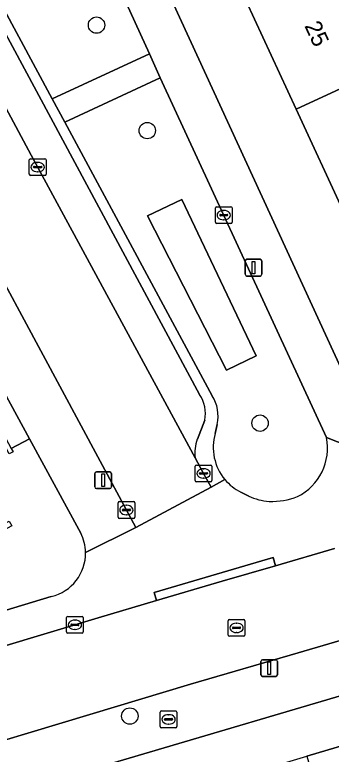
# Model space of a CAD drawing. Extents: x 162523 to 163266, y 381230 to 382050.
# Drawn here: x 162791.88 to 162810.8, y 381795.12 to 381839.24 of the extents above; entities that cross this region are included whole.
import ezdxf

# ---------------------------------------------------------------- set-up
doc = ezdxf.new("R2010")
doc.units = 0
for name, color, linetype in [('IMGEO_Boom', 7, 'Continuous'), ('IMGEO_Brandkraan', 7, 'Continuous'), ('IMGEO_Erf', 7, 'Continuous'), ('IMGEO_Groenvoorziening', 7, 'Continuous'), ('IMGEO_Kolk', 7, 'Continuous'), ('IMGEO_Lichtmast', 7, 'Continuous'), ('IMGEO_Pand', 7, 'Continuous'), ('IMGEO_Pand_nummerreeks', 7, 'Continuous'), ('IMGEO_Parkeervlak_open', 7, 'Continuous'), ('IMGEO_Rijbaan_lokaal_open', 7, 'Continuous'), ('IMGEO_Rioolput', 7, 'Continuous'), ('IMGEO_Voetpad_open', 7, 'Continuous')]:
    doc.layers.add(name, color=color, linetype=linetype)

msp = doc.modelspace()

# ---------------------------------------------------------------- linework, layer by layer
at = {"layer": 'IMGEO_Boom'}
for centre in [(162796.771, 381838.623), (162799.803, 381832.332), (162806.542, 381814.873), (162798.76, 381797.395)]:
    msp.add_circle(centre, 0.489, dxfattribs=at)
at = {"layer": 'IMGEO_Brandkraan'}
for p, q in [((162800.577, 381796.773), (162800.577, 381797.625)), ((162800.652, 381797.699), (162801.504, 381797.699)), ((162801.065, 381797.479), (162801.09, 381797.479)), ((162801.578, 381797.625), (162801.578, 381796.773)), ((162800.836, 381797.193), (162800.836, 381797.205)), ((162801.274, 381797.156), (162800.876, 381797.156)), ((162800.879, 381797.242), (162801.277, 381797.242)), ((162801.32, 381797.205), (162801.32, 381797.193)), ((162801.504, 381796.699), (162800.652, 381796.699)), ((162801.088, 381796.919), (162801.063, 381796.919))]:
    msp.add_line(p, q, dxfattribs=at)
for points in [[(162800.577, 381796.773), (162800.577, 381797.625)], [(162800.652, 381797.699), (162801.504, 381797.699)], [(162801.578, 381797.625), (162801.578, 381796.773)], [(162801.504, 381796.699), (162800.652, 381796.699)]]:
    msp.add_lwpolyline(points, dxfattribs=at)
for centre, radius, start, end in [((162800.654, 381797.623), 0.0765, 91.552, 178.448), ((162800.654, 381797.623), 0.0765, 91.552, 178.448), ((162801.502, 381797.623), 0.0765, 1.552, 88.448), ((162801.502, 381797.623), 0.0765, 1.552, 88.448), ((162800.876, 381797.202), 0.0403, 85.8775, 175.7526), ((162800.873, 381797.192), 0.0366, 178.938, 274.7102), ((162801.277, 381797.199), 0.043, 264.8664, 352.4533), ((162801.281, 381797.204), 0.0386, 1.7309, 96.639), ((162800.654, 381796.775), 0.0765, 181.552, 268.448), ((162800.654, 381796.775), 0.0765, 181.552, 268.448), ((162801.502, 381796.775), 0.0765, 271.552, 358.448), ((162801.502, 381796.775), 0.0765, 271.552, 358.448)]:
    msp.add_arc(centre, radius, start, end, dxfattribs=at)
for centre, major_axis, ratio, start_param, end_param in [((162801.064, 381797.199), (-0.387, 0.002), 0.722429, 4.712389, 7.853982), ((162801.089, 381797.199), (-0.39, 0.002), 0.717154, 1.570796, 4.712389)]:
    msp.add_ellipse(centre, major_axis=major_axis, ratio=ratio, start_param=start_param, end_param=end_param, dxfattribs=at)
at = {"layer": 'IMGEO_Erf'}
for points in [[(162794.003, 381865.339), (162790.969, 381871.887), (162788.006, 381878.281), (162785.079, 381884.597), (162782.148, 381890.922), (162779.218, 381897.246), (162776.311, 381903.518), (162773.328, 381909.955), (162770.526, 381916.002), (162767.041, 381914.342), (162813.9, 381812.685), (162814.485, 381811.161)], [(162815.393, 381810.803), (162818.797, 381811.72), (162822.323, 381812.834), (162820.843, 381816.027), (162817.848, 381814.639), (162818.068, 381814.17), (162817.778, 381814.034), (162817.581, 381814.459), (162814.553, 381820.994), (162811.599, 381827.368), (162808.707, 381833.608), (162805.721, 381840.052), (162802.771, 381846.419), (162799.852, 381852.718), (162796.914, 381859.058), (162794.003, 381865.339)], [(162795.826, 381808.308), (162792.763, 381813.94), (162791.67, 381813.368), (162791.781, 381813.161), (162791.549, 381813.036), (162791.362, 381813.383), (162789.415, 381812.336), (162791.272, 381808.884), (162791.546, 381809.031), (162791.702, 381808.74), (162783.018, 381804.07), (162780.697, 381808.385), (162784.149, 381810.242), (162781.063, 381815.98), (162777.748, 381822.145), (162775.034, 381820.686), (162771.698, 381826.84), (162771.863, 381826.929), (162768.548, 381833.093), (162765.232, 381839.258), (162767.802, 381840.64), (162764.487, 381846.805)], [(162753.896, 381840.866), (162755.649, 381837.611), (162757.933, 381838.953), (162759.549, 381836.205), (162761.175, 381833.439), (162761.39, 381833.074), (162759.052, 381831.7), (162762.568, 381825.59), (162762.668, 381825.648), (162764.916, 381826.933), (162766.485, 381824.134), (162768.002, 381821.543), (162768.301, 381821.021), (162765.98, 381819.663), (162769.587, 381813.396), (162771.944, 381814.761), (162773.569, 381811.953), (162775.314, 381808.939), (162772.957, 381807.575), (162773.831, 381805.989), (162775.038, 381802.563), (162776.456, 381799.2), (162794.067, 381804.538)], [(162837.328, 381806.26), (162774.54, 381787.759), (162775.329, 381784.916), (162782.237, 381786.963), (162789.051, 381788.983), (162795.632, 381790.933), (162802.348, 381792.923), (162809.339, 381794.995), (162815.844, 381796.923)]]:
    msp.add_lwpolyline(points, dxfattribs=at)
msp.add_lwpolyline([(162745.066, 381900.034), (162748.419, 381893.798), (162751.735, 381887.632), (162755.05, 381881.467), (162758.365, 381875.302), (162761.68, 381869.137), (162764.996, 381862.972), (162768.311, 381856.807), (162771.626, 381850.642), (162774.941, 381844.476), (162778.257, 381838.311), (162781.572, 381832.146), (162784.887, 381825.982), (162788.202, 381819.816), (162791.67, 381813.368), (162792.763, 381813.94), (162777.492, 381842.022), (162746.054, 381900.628)], close=True, dxfattribs=at)
for centre, radius, start, end in [((162793.484, 381807.108), 2.631, 1.084, 27.1291), ((162793.482, 381807.105), 2.633, 282.828, 1.144)]:
    msp.add_arc(centre, radius, start, end, dxfattribs=at)
at = {"layer": 'IMGEO_Groenvoorziening'}
for points in [[(162794.115, 381834.218), (162799.932, 381836.912), (162789.094, 381860.53), (162781.865, 381856.968)], [(162804.536, 381818.026), (162806.302, 381818.885), (162801.868, 381828.226), (162799.822, 381827.253)], [(162799.822, 381827.253), (162801.868, 381828.226), (162806.302, 381818.885), (162804.536, 381818.026)]]:
    msp.add_lwpolyline(points, close=True, dxfattribs=at)
for points in [[(162800.57, 381835.472), (162794.87, 381832.83), (162803.684, 381816.507)], [(162810.522, 381814.015), (162800.57, 381835.472)], [(162803.978, 381814.803), (162803.87, 381814.264)], [(162805.386, 381810.762), (162805.869, 381810.523)]]:
    msp.add_lwpolyline(points, dxfattribs=at)
for centre, radius, start, end in [((162801.768, 381815.299), 2.265, 347.3538, 32.2245), ((162806.716, 381813.417), 2.97, 163.4231, 220.0504), ((162807.314, 381813.404), 3.266, 296.8703, 10.7827), ((162806.73, 381813.435), 2.991, 220.1452, 243.3099), ((162807.297, 381813.529), 3.328, 244.588, 266.2741), ((162807.26, 381814.432), 4.227, 267.5798, 291.2252)]:
    msp.add_arc(centre, radius, start, end, dxfattribs=at)
at = {"layer": 'IMGEO_Kolk'}
for p, q in [((162792.753, 381829.728), (162792.753, 381830.58)), ((162792.828, 381830.654), (162793.68, 381830.654)), ((162793.754, 381830.58), (162793.754, 381829.728)), ((162793.012, 381830.148), (162793.012, 381830.16)), ((162793.45, 381830.111), (162793.052, 381830.111)), ((162793.055, 381830.197), (162793.453, 381830.197)), ((162793.241, 381830.434), (162793.266, 381830.434)), ((162793.496, 381830.16), (162793.496, 381830.148)), ((162793.68, 381829.654), (162792.828, 381829.654)), ((162793.264, 381829.874), (162793.239, 381829.874)), ((162803.872, 381826.862), (162803.872, 381827.714)), ((162803.947, 381827.788), (162804.799, 381827.788)), ((162804.36, 381827.568), (162804.385, 381827.568)), ((162804.873, 381827.714), (162804.873, 381826.862)), ((162804.131, 381827.282), (162804.131, 381827.294)), ((162804.569, 381827.245), (162804.171, 381827.245)), ((162804.174, 381827.331), (162804.572, 381827.331)), ((162804.383, 381827.008), (162804.358, 381827.008)), ((162804.615, 381827.294), (162804.615, 381827.282)), ((162804.799, 381826.788), (162803.947, 381826.788)), ((162802.665, 381811.448), (162802.665, 381812.3)), ((162802.74, 381812.374), (162803.592, 381812.374)), ((162803.153, 381812.154), (162803.178, 381812.154)), ((162803.666, 381812.3), (162803.666, 381811.448)), ((162802.924, 381811.868), (162802.924, 381811.88)), ((162803.362, 381811.831), (162802.964, 381811.831)), ((162802.967, 381811.917), (162803.365, 381811.917)), ((162803.176, 381811.594), (162803.151, 381811.594)), ((162803.408, 381811.88), (162803.408, 381811.868)), ((162803.592, 381811.374), (162802.74, 381811.374)), ((162798.057, 381809.265), (162798.057, 381810.117)), ((162798.132, 381810.191), (162798.984, 381810.191)), ((162798.545, 381809.971), (162798.57, 381809.971)), ((162799.058, 381810.117), (162799.058, 381809.265)), ((162798.316, 381809.685), (162798.316, 381809.697)), ((162798.754, 381809.648), (162798.356, 381809.648)), ((162798.359, 381809.734), (162798.757, 381809.734)), ((162798.568, 381809.411), (162798.543, 381809.411)), ((162798.8, 381809.697), (162798.8, 381809.685)), ((162798.984, 381809.191), (162798.132, 381809.191)), ((162794.977, 381802.417), (162794.977, 381803.269)), ((162795.052, 381803.343), (162795.904, 381803.343)), ((162795.978, 381803.269), (162795.978, 381802.417)), ((162795.236, 381802.837), (162795.236, 381802.849)), ((162795.674, 381802.8), (162795.276, 381802.8)), ((162795.279, 381802.886), (162795.677, 381802.886)), ((162795.465, 381803.123), (162795.49, 381803.123)), ((162795.72, 381802.849), (162795.72, 381802.837)), ((162795.904, 381802.343), (162795.052, 381802.343)), ((162795.488, 381802.563), (162795.463, 381802.563))]:
    msp.add_line(p, q, dxfattribs=at)
for points in [[(162792.753, 381829.728), (162792.753, 381830.58)], [(162792.828, 381830.654), (162793.68, 381830.654)], [(162793.754, 381830.58), (162793.754, 381829.728)], [(162793.68, 381829.654), (162792.828, 381829.654)], [(162803.872, 381826.862), (162803.872, 381827.714)], [(162803.947, 381827.788), (162804.799, 381827.788)], [(162804.873, 381827.714), (162804.873, 381826.862)], [(162804.799, 381826.788), (162803.947, 381826.788)], [(162802.665, 381811.448), (162802.665, 381812.3)], [(162802.74, 381812.374), (162803.592, 381812.374)], [(162803.666, 381812.3), (162803.666, 381811.448)], [(162803.592, 381811.374), (162802.74, 381811.374)], [(162798.057, 381809.265), (162798.057, 381810.117)], [(162798.132, 381810.191), (162798.984, 381810.191)], [(162799.058, 381810.117), (162799.058, 381809.265)], [(162798.984, 381809.191), (162798.132, 381809.191)], [(162794.977, 381802.417), (162794.977, 381803.269)], [(162795.052, 381803.343), (162795.904, 381803.343)], [(162795.978, 381803.269), (162795.978, 381802.417)], [(162795.904, 381802.343), (162795.052, 381802.343)]]:
    msp.add_lwpolyline(points, dxfattribs=at)
for centre, radius, start, end in [((162792.83, 381830.578), 0.0765, 91.552, 178.448), ((162792.83, 381830.578), 0.0765, 91.552, 178.448), ((162793.678, 381830.578), 0.0765, 1.552, 88.448), ((162793.678, 381830.578), 0.0765, 1.552, 88.448), ((162793.052, 381830.157), 0.0403, 85.8775, 175.7526), ((162793.049, 381830.147), 0.0366, 178.938, 274.7102), ((162793.453, 381830.154), 0.043, 264.8664, 352.4533), ((162793.457, 381830.159), 0.0386, 1.7309, 96.639), ((162792.83, 381829.73), 0.0765, 181.552, 268.448), ((162792.83, 381829.73), 0.0765, 181.552, 268.448), ((162793.678, 381829.73), 0.0765, 271.552, 358.448), ((162793.678, 381829.73), 0.0765, 271.552, 358.448), ((162803.949, 381827.712), 0.0765, 91.552, 178.448), ((162803.949, 381827.712), 0.0765, 91.552, 178.448), ((162804.797, 381827.712), 0.0765, 1.552, 88.448), ((162804.797, 381827.712), 0.0765, 1.552, 88.448), ((162804.171, 381827.291), 0.0403, 85.8775, 175.7526), ((162804.168, 381827.281), 0.0366, 178.938, 274.7102), ((162804.572, 381827.288), 0.043, 264.8664, 352.4533), ((162804.576, 381827.293), 0.0386, 1.7309, 96.639), ((162803.949, 381826.864), 0.0765, 181.552, 268.448), ((162803.949, 381826.864), 0.0765, 181.552, 268.448), ((162804.797, 381826.864), 0.0765, 271.552, 358.448), ((162804.797, 381826.864), 0.0765, 271.552, 358.448), ((162802.742, 381812.298), 0.0765, 91.552, 178.448), ((162802.742, 381812.298), 0.0765, 91.552, 178.448), ((162803.59, 381812.298), 0.0765, 1.552, 88.448), ((162803.59, 381812.298), 0.0765, 1.552, 88.448), ((162802.964, 381811.877), 0.0403, 85.8775, 175.7526), ((162802.961, 381811.867), 0.0366, 178.938, 274.7102), ((162803.365, 381811.874), 0.043, 264.8664, 352.4533), ((162803.369, 381811.879), 0.0386, 1.7309, 96.639), ((162802.742, 381811.45), 0.0765, 181.552, 268.448), ((162802.742, 381811.45), 0.0765, 181.552, 268.448), ((162803.59, 381811.45), 0.0765, 271.552, 358.448), ((162803.59, 381811.45), 0.0765, 271.552, 358.448), ((162798.134, 381810.115), 0.0765, 91.552, 178.448), ((162798.134, 381810.115), 0.0765, 91.552, 178.448), ((162798.982, 381810.115), 0.0765, 1.552, 88.448), ((162798.982, 381810.115), 0.0765, 1.552, 88.448), ((162798.356, 381809.694), 0.0403, 85.8775, 175.7526), ((162798.353, 381809.684), 0.0366, 178.938, 274.7102), ((162798.757, 381809.691), 0.043, 264.8664, 352.4533), ((162798.761, 381809.696), 0.0386, 1.7309, 96.639), ((162798.134, 381809.267), 0.0765, 181.552, 268.448), ((162798.134, 381809.267), 0.0765, 181.552, 268.448), ((162798.982, 381809.267), 0.0765, 271.552, 358.448), ((162798.982, 381809.267), 0.0765, 271.552, 358.448), ((162795.054, 381803.267), 0.0765, 91.552, 178.448), ((162795.054, 381803.267), 0.0765, 91.552, 178.448), ((162795.902, 381803.267), 0.0765, 1.552, 88.448), ((162795.902, 381803.267), 0.0765, 1.552, 88.448), ((162795.276, 381802.846), 0.0403, 85.8775, 175.7526), ((162795.273, 381802.836), 0.0366, 178.938, 274.7102), ((162795.677, 381802.843), 0.043, 264.8664, 352.4533), ((162795.681, 381802.848), 0.0386, 1.7309, 96.639), ((162795.054, 381802.419), 0.0765, 181.552, 268.448), ((162795.054, 381802.419), 0.0765, 181.552, 268.448), ((162795.902, 381802.419), 0.0765, 271.552, 358.448), ((162795.902, 381802.419), 0.0765, 271.552, 358.448)]:
    msp.add_arc(centre, radius, start, end, dxfattribs=at)
for centre, major_axis, ratio, start_param, end_param in [((162793.24, 381830.154), (-0.387, 0.002), 0.722429, 4.712389, 7.853982), ((162793.265, 381830.154), (-0.39, 0.002), 0.717154, 1.570796, 4.712389), ((162804.359, 381827.288), (-0.387, 0.002), 0.722429, 4.712389, 7.853982), ((162804.384, 381827.288), (-0.39, 0.002), 0.717154, 1.570796, 4.712389), ((162803.152, 381811.874), (-0.387, 0.002), 0.722429, 4.712389, 7.853982), ((162803.177, 381811.874), (-0.39, 0.002), 0.717154, 1.570796, 4.712389), ((162798.544, 381809.691), (-0.387, 0.002), 0.722429, 4.712389, 7.853982), ((162798.569, 381809.691), (-0.39, 0.002), 0.717154, 1.570796, 4.712389), ((162795.464, 381802.843), (-0.387, 0.002), 0.722429, 4.712389, 7.853982), ((162795.489, 381802.843), (-0.39, 0.002), 0.717154, 1.570796, 4.712389)]:
    msp.add_ellipse(centre, major_axis=major_axis, ratio=ratio, start_param=start_param, end_param=end_param, dxfattribs=at)
at = {"layer": 'IMGEO_Lichtmast'}
for p, q in [((162805.658, 381823.754), (162805.658, 381824.554)), ((162805.658, 381824.554), (162805.658, 381823.754)), ((162805.758, 381824.654), (162806.548, 381824.654)), ((162806.548, 381824.654), (162805.758, 381824.654)), ((162806.648, 381824.554), (162806.648, 381823.754)), ((162806.648, 381823.754), (162806.648, 381824.554)), ((162806.548, 381823.654), (162805.758, 381823.654)), ((162805.758, 381823.654), (162806.548, 381823.654)), ((162796.668, 381811.065), (162796.668, 381811.865)), ((162796.668, 381811.865), (162796.668, 381811.065)), ((162796.768, 381811.965), (162797.558, 381811.965)), ((162797.558, 381811.965), (162796.768, 381811.965)), ((162797.658, 381811.865), (162797.658, 381811.065)), ((162797.658, 381811.065), (162797.658, 381811.865)), ((162797.558, 381810.965), (162796.768, 381810.965)), ((162796.768, 381810.965), (162797.558, 381810.965)), ((162806.594, 381799.859), (162806.594, 381800.659)), ((162806.594, 381800.659), (162806.594, 381799.859)), ((162806.694, 381800.759), (162807.484, 381800.759)), ((162807.484, 381800.759), (162806.694, 381800.759)), ((162807.584, 381800.659), (162807.584, 381799.859)), ((162807.584, 381799.859), (162807.584, 381800.659)), ((162807.484, 381799.759), (162806.694, 381799.759)), ((162806.694, 381799.759), (162807.484, 381799.759))]:
    msp.add_line(p, q, dxfattribs=at)
for points in [[(162806.078, 381824.529), (162806.228, 381824.529), (162806.228, 381823.779), (162806.078, 381823.779), (162806.078, 381824.529)], [(162797.088, 381811.84), (162797.238, 381811.84), (162797.238, 381811.09), (162797.088, 381811.09), (162797.088, 381811.84)], [(162807.014, 381800.634), (162807.164, 381800.634), (162807.164, 381799.884), (162807.014, 381799.884), (162807.014, 381800.634)]]:
    msp.add_lwpolyline(points, dxfattribs=at)
for centre, start, end in [((162805.758, 381824.554), 90, 180), ((162805.758, 381824.554), 90, 180), ((162806.548, 381824.554), 0, 90), ((162806.548, 381824.554), 360, 90), ((162805.758, 381823.754), 180, 270), ((162805.758, 381823.754), 180, 270), ((162806.548, 381823.754), 270, 0), ((162806.548, 381823.754), 270, 0), ((162796.768, 381811.865), 90, 180), ((162796.768, 381811.865), 90, 180), ((162797.558, 381811.865), 0, 90), ((162797.558, 381811.865), 360, 90), ((162796.768, 381811.065), 180, 270), ((162796.768, 381811.065), 180, 270), ((162797.558, 381811.065), 270, 0), ((162797.558, 381811.065), 270, 0), ((162806.694, 381800.659), 90, 180), ((162806.694, 381800.659), 90, 180), ((162807.484, 381800.659), 0, 90), ((162807.484, 381800.659), 360, 90), ((162806.694, 381799.859), 180, 270), ((162806.694, 381799.859), 180, 270), ((162807.484, 381799.859), 270, 0), ((162807.484, 381799.859), 270, 0)]:
    msp.add_arc(centre, 0.1, start, end, dxfattribs=at)
at = {"layer": 'IMGEO_Pand'}
for points in [[(162813.078, 381843.462), (162805.721, 381840.052), (162808.707, 381833.608), (162816.065, 381837.018)], [(162811.599, 381827.368), (162818.956, 381830.778), (162816.065, 381837.018), (162808.707, 381833.608)], [(162815.844, 381796.923), (162809.339, 381794.995), (162811.662, 381787.156), (162812.548, 381784.165), (162819.055, 381786.093), (162818.679, 381787.358), (162818.168, 381789.084)]]:
    msp.add_lwpolyline(points, close=True, dxfattribs=at)
at = {"layer": 'IMGEO_Parkeervlak_open'}
for points in [[(162757.187, 381900.322), (162755.652, 381900.795), (162755.199, 381901.032), (162756.718, 381898.098), (162762.713, 381886.779), (162770.784, 381871.85), (162778.787, 381857.004), (162784.378, 381846.682), (162792.865, 381830.868), (162802.661, 381812.802)], [(162802.933, 381816.582), (162775.404, 381867.717)], [(162802.795, 381813.919), (162803.234, 381815.058)]]:
    msp.add_lwpolyline(points, dxfattribs=at)
for centre, radius, start, end in [((162801.256, 381815.459), 2.019, 348.5415, 33.8035), ((162804.885, 381813.102), 2.245, 158.6459, 187.6726)]:
    msp.add_arc(centre, radius, start, end, dxfattribs=at)
at = {"layer": 'IMGEO_Rijbaan_lokaal_open'}
msp.add_lwpolyline([(162778.787, 381857.004), (162770.784, 381871.85), (162762.713, 381886.779), (162756.718, 381898.098), (162755.199, 381901.032), (162753.623, 381904.075), (162749.263, 381901.449), (162749.572, 381900.789), (162750.943, 381898.002), (162759.427, 381882.237), (162768.958, 381864.708), (162772.767, 381857.443), (162784.611, 381835.53), (162799.119, 381808.655), (162803.612, 381811.049), (162803.17, 381811.863), (162802.661, 381812.802), (162792.865, 381830.868), (162784.378, 381846.682)], close=True, dxfattribs=at)
for points in [[(162796.363, 381797.487), (162802.377, 381799.307), (162808.82, 381801.17), (162819.812, 381804.396), (162832.068, 381808.004), (162854.633, 381814.666), (162862.173, 381816.941)], [(162810.992, 381807.398), (162807.475, 381806.37), (162804.287, 381805.438), (162800.354, 381804.283), (162796.87, 381803.259), (162787.905, 381800.573), (162778.822, 381797.969), (162772.588, 381796.113), (162768.08, 381794.68), (162761.762, 381792.555), (162754.947, 381789.947), (162750.568, 381788.41), (162740.129, 381784.59), (162736.996, 381783.467), (162733.281, 381782.136), (162727.293, 381779.975), (162723.508, 381778.659), (162709.271, 381773.592), (162698.385, 381769.691), (162695.37, 381768.61), (162703.464, 381763.466)], [(162705.951, 381766.584), (162710.603, 381768.297), (162715.816, 381770.216), (162727.812, 381774.435), (162743.537, 381780.118), (162755.484, 381784.46), (162766.727, 381788.461), (162769.038, 381789.246), (162772.813, 381790.449), (162776.799, 381791.68), (162781.286, 381793.023), (162787.489, 381794.819), (162796.363, 381797.487)]]:
    msp.add_lwpolyline(points, dxfattribs=at)
at = {"layer": 'IMGEO_Rioolput'}
for p, q in [((162804.712, 381803.158), (162805.564, 381803.158)), ((162804.637, 381802.232), (162804.637, 381803.084)), ((162805.125, 381802.938), (162805.15, 381802.938)), ((162805.638, 381803.084), (162805.638, 381802.232)), ((162804.896, 381802.652), (162804.896, 381802.664)), ((162805.334, 381802.615), (162804.936, 381802.615)), ((162804.939, 381802.701), (162805.337, 381802.701)), ((162805.148, 381802.378), (162805.123, 381802.378)), ((162805.38, 381802.664), (162805.38, 381802.652)), ((162805.564, 381802.158), (162804.712, 381802.158))]:
    msp.add_line(p, q, dxfattribs=at)
for points in [[(162804.712, 381803.158), (162805.564, 381803.158)], [(162804.637, 381802.232), (162804.637, 381803.084)], [(162805.638, 381803.084), (162805.638, 381802.232)], [(162805.564, 381802.158), (162804.712, 381802.158)]]:
    msp.add_lwpolyline(points, dxfattribs=at)
for centre, radius, start, end in [((162804.714, 381803.082), 0.0765, 91.552, 178.448), ((162804.714, 381803.082), 0.0765, 91.552, 178.448), ((162805.562, 381803.082), 0.0765, 1.552, 88.448), ((162805.562, 381803.082), 0.0765, 1.552, 88.448), ((162804.936, 381802.661), 0.0403, 85.8775, 175.7526), ((162804.933, 381802.651), 0.0366, 178.938, 274.7102), ((162805.337, 381802.658), 0.043, 264.8664, 352.4533), ((162805.341, 381802.663), 0.0386, 1.7309, 96.639), ((162804.714, 381802.234), 0.0765, 181.552, 268.448), ((162804.714, 381802.234), 0.0765, 181.552, 268.448), ((162805.562, 381802.234), 0.0765, 271.552, 358.448), ((162805.562, 381802.234), 0.0765, 271.552, 358.448)]:
    msp.add_arc(centre, radius, start, end, dxfattribs=at)
for centre, major_axis, ratio, start_param, end_param in [((162805.124, 381802.658), (-0.387, 0.002), 0.722429, 4.712389, 7.853982), ((162805.149, 381802.658), (-0.39, 0.002), 0.717154, 1.570796, 4.712389)]:
    msp.add_ellipse(centre, major_axis=major_axis, ratio=ratio, start_param=start_param, end_param=end_param, dxfattribs=at)
at = {"layer": 'IMGEO_Voetpad_open'}
for points in [[(162765.889, 381910.215), (162771.409, 381898.579), (162776.948, 381886.694), (162777.664, 381885.237), (162788.486, 381861.969), (162789.094, 381860.53), (162799.932, 381836.912), (162800.57, 381835.472), (162810.522, 381814.015), (162813.9, 381812.685), (162767.041, 381914.342)], [(162750.943, 381898.002), (162749.572, 381900.789), (162749.263, 381901.449), (162746.054, 381900.628), (162777.492, 381842.022), (162792.763, 381813.94), (162795.826, 381808.308)], [(162758.099, 381899.571), (162775.404, 381867.717), (162802.933, 381816.582)], [(162803.684, 381816.507), (162794.87, 381832.83), (162794.115, 381834.218), (162781.865, 381856.968), (162781.105, 381858.309), (162768.874, 381881.068), (162768.087, 381882.528), (162759.496, 381898.373)], [(162796.115, 381807.158), (162799.119, 381808.655), (162784.611, 381835.53), (162772.767, 381857.443), (162768.958, 381864.708), (162759.427, 381882.237), (162750.943, 381898.002)], [(162803.234, 381815.058), (162802.795, 381813.919)], [(162803.87, 381814.264), (162803.978, 381814.803)], [(162814.485, 381811.161), (162813.9, 381812.685), (162810.522, 381814.015)], [(162802.661, 381812.802), (162803.17, 381811.863), (162803.612, 381811.049), (162804.443, 381811.506)], [(162804.443, 381811.506), (162803.612, 381811.049), (162799.119, 381808.655), (162796.115, 381807.158)], [(162805.869, 381810.523), (162805.386, 381810.762)], [(162750.568, 381788.41), (162754.947, 381789.947), (162761.762, 381792.555), (162768.08, 381794.68), (162772.588, 381796.113), (162778.822, 381797.969), (162787.905, 381800.573), (162796.87, 381803.259), (162800.354, 381804.283), (162800.213, 381804.761), (162807.334, 381806.849), (162807.475, 381806.37), (162810.992, 381807.398)], [(162819.812, 381804.396), (162808.82, 381801.17), (162802.377, 381799.307), (162796.363, 381797.487), (162787.489, 381794.819), (162781.286, 381793.023), (162776.799, 381791.68), (162772.813, 381790.449), (162769.038, 381789.246), (162766.727, 381788.461), (162755.484, 381784.46), (162743.537, 381780.118), (162727.812, 381774.435), (162715.816, 381770.216), (162710.603, 381768.297), (162711.69, 381765.328), (162721.003, 381768.545), (162771.368, 381786.733), (162772.373, 381784.016), (162772.781, 381784.162), (162774.9, 381784.789), (162775.329, 381784.916), (162774.54, 381787.759), (162837.328, 381806.26)], [(162794.067, 381804.538), (162776.456, 381799.2), (162774.478, 381798.601), (162766.887, 381796.3), (162753.849, 381791.703), (162752.202, 381794.074), (162747.925, 381792.231)]]:
    msp.add_lwpolyline(points, dxfattribs=at)
for points in [[(162800.57, 381835.472), (162799.932, 381836.912), (162794.115, 381834.218), (162794.87, 381832.83)], [(162807.475, 381806.37), (162807.334, 381806.849), (162800.213, 381804.761), (162800.354, 381804.283), (162804.287, 381805.438)]]:
    msp.add_lwpolyline(points, close=True, dxfattribs=at)
for centre, radius, start, end in [((162801.256, 381815.459), 2.019, 348.5415, 33.8035), ((162801.768, 381815.299), 2.265, 347.3538, 32.2245), ((162806.716, 381813.417), 2.97, 163.4231, 220.0504), ((162804.885, 381813.102), 2.245, 158.6459, 187.6726), ((162807.314, 381813.404), 3.266, 296.8703, 10.7827), ((162806.73, 381813.435), 2.991, 220.1452, 243.3099), ((162807.297, 381813.529), 3.328, 244.588, 266.2741), ((162807.26, 381814.432), 4.227, 267.5798, 291.2252), ((162793.484, 381807.108), 2.631, 1.084, 27.1291), ((162793.482, 381807.105), 2.633, 282.828, 1.144)]:
    msp.add_arc(centre, radius, start, end, dxfattribs=at)

# ---------------------------------------------------------------- texts
at = {"layer": 'IMGEO_Pand_nummerreeks'}
msp.add_text('25', height=1, rotation=294.8629, dxfattribs=at).set_placement((162809.177, 381838.587))

doc.saveas('drawing.dxf')
